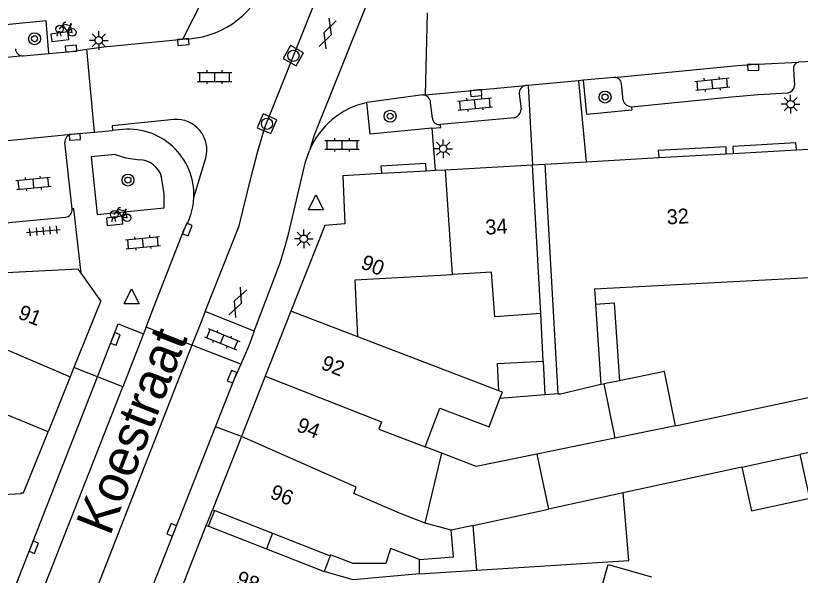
# Model space of a CAD drawing. Extents: x 132998 to 136004, y 396998 to 398512.
# Drawn here: x 134677.7 to 134730.3, y 397334.2 to 397371.7 of the extents above; entities that cross this region are included whole.
import ezdxf

# ---------------------------------------------------------------- set-up
doc = ezdxf.new("R2010")
doc.units = 0
for name, color, linetype in [('gg-afsc-erfafscheiding', 7, 'Continuous'), ('gg-afsc-hekwerk', 7, 'Continuous'), ('gg-anno-huisnummerreeks BGT', 7, 'Continuous'), ('gg-anno-openbare ruimte label', 7, 'Continuous'), ('gg-bbg-gedigitaliseerde bebouwing', 7, 'Continuous'), ('gg-bbg-gedigitaliseerde bebouwing onder overbouw', 7, 'Continuous'), ('gg-bbg-gedigitaliseerde bijgebouw', 7, 'Continuous'), ('gg-bbg-gedigitaliseerde overbouw', 7, 'Continuous'), ('gg-bbg-hoofdgebouw', 7, 'Continuous'), ('gg-bbg-luifel en loopbrug', 7, 'Continuous'), ('gg-bbg-onder overbouw', 7, 'Continuous'), ('gg-bbg-pand overbouw', 7, 'Continuous'), ('gg-bbg-tussenscheiding', 7, 'Continuous'), ('gg-bbg-tussenscheiding niveau 01', 7, 'Continuous'), ('gg-knt-verharding', 7, 'Continuous'), ('gg-knt-verharding nz', 7, 'Continuous'), ('gt-grn-weggrens', 7, 'Continuous'), ('gt-symb-boom', 7, 'Continuous'), ('gt-symb-fietsenrek', 7, 'Continuous'), ('gt-symb-gesloten verharding', 7, 'Continuous'), ('gt-symb-klinker verharding', 7, 'Continuous'), ('gt-symb-kolk', 7, 'Continuous'), ('gt-symb-lichtmast', 7, 'Continuous'), ('gt-symb-rioolschacht', 7, 'Continuous'), ('gt-symb-tegel verharding', 7, 'Continuous'), ('gt-symb-waterafsluiter', 7, 'Continuous')]:
    doc.layers.add(name, color=color, linetype=linetype)

# ---------------------------------------------------------------- blocks, each defined once
blk = doc.blocks.new('gt0-BOOM')
at = {"layer": 'gt-symb-boom'}
for radius in [0.4, 0.2]:
    blk.add_circle((0, 0), radius, dxfattribs=at)
blk = doc.blocks.new('gt0-FREK')
at = {"layer": 'gt-symb-fietsenrek'}
for p, q in [((0.259, 0.762), (0.294, 0.823)), ((0.54, 0.335), (0.259, 0.762)), ((0.294, 0.823), (0.767, 0.714)), ((0.767, 0.714), (0.54, 0.335)), ((0.757, 0.841), (0.866, 0.816)), ((0.767, 0.714), (0.84, 0.822)), ((0.895, 0.252), (0.767, 0.714))]:
    blk.add_line(p, q, dxfattribs=at)
for points in [[(0.036, 0.476), (0.228, 0.708), (0.259, 0.762)], [(0.294, 0.823), (0.36, 0.937), (0.452, 0.935)], [(-0.124, 0), (-0.047, 0.312), (0.053, 0.312), (0.12, 0)], [(0.54, 0.335), (0.555, 0.305), (0.895, 0.252)]]:
    blk.add_lwpolyline(points, dxfattribs=at)
for centre in [(0.036, 0.476), (0.895, 0.252)]:
    blk.add_circle(centre, 0.252, dxfattribs=at)
blk = doc.blocks.new('gt0-KOLK')
at = {"layer": 'gt-symb-kolk'}
blk.add_lwpolyline([(0, 0), (0.375, 0), (0.375, 0.4), (-0.375, 0.4), (-0.375, 0), (0, 0)], dxfattribs=at)
blk = doc.blocks.new('gt0-RS')
at = {"layer": 'gt-symb-rioolschacht'}
blk.add_lwpolyline([(-0.5, -0.5), (0.5, -0.5), (0.5, 0.5), (-0.5, 0.5)], close=True, dxfattribs=at)
blk.add_circle((0, 0), 0.375, dxfattribs=at)
blk = doc.blocks.new('gt0-GESVH1')
at = {"layer": 'gt-symb-gesloten verharding'}
for p, q in [((-0.992, -0.261), (0.008, 0.239)), ((0.008, -0.261), (-0.992, 0.239)), ((0.008, 0.239), (1.008, -0.261)), ((1.008, 0.239), (0.008, -0.261))]:
    blk.add_line(p, q, dxfattribs=at)
blk = doc.blocks.new('gt0-LMAST')
at = {"layer": 'gt-symb-lichtmast'}
for p, q in [((-0.005, 0.246), (-0.005, 0.621)), ((-0.182, 0.173), (-0.447, 0.438)), ((0.172, 0.173), (0.437, 0.438)), ((-0.255, -0.004), (-0.63, -0.004)), ((-0.182, -0.181), (-0.447, -0.446)), ((-0.005, -0.254), (-0.005, -0.629)), ((0.437, -0.446), (0.172, -0.181)), ((0.245, -0.004), (0.62, -0.004))]:
    blk.add_line(p, q, dxfattribs=at)
blk.add_circle((-0.005, -0.004), 0.25, dxfattribs=at)
blk = doc.blocks.new('gt0-KL1')
at = {"layer": 'gt-symb-klinker verharding'}
for p, q in [((-1.15, 0.3), (1.15, 0.3)), ((-1, -0.3), (-1, 0.3)), ((-0.5, 0.3), (-0.5, 0.45)), ((0, -0.3), (0, 0.3)), ((0.5, 0.3), (0.5, 0.45)), ((1, -0.3), (1, 0.3)), ((-1.15, -0.3), (1.15, -0.3)), ((-0.5, -0.45), (-0.5, -0.3)), ((0.5, -0.45), (0.5, -0.3))]:
    blk.add_line(p, q, dxfattribs=at)
blk = doc.blocks.new('gt0-WAFSL')
at = {"layer": 'gt-symb-waterafsluiter'}
for p, q in [((-0.5, -0.333), (0, 0.667)), ((0, 0.667), (0.5, -0.333)), ((0.5, -0.333), (-0.5, -0.333))]:
    blk.add_line(p, q, dxfattribs=at)
blk = doc.blocks.new('gt0-TEG1')
at = {"layer": 'gt-symb-tegel verharding'}
for p, q in [((-1.125, 0), (1.125, 0)), ((-0.9, -0.25), (-0.9, 0.25)), ((-0.45, -0.25), (-0.45, 0.25)), ((0, -0.25), (0, 0.25)), ((0.45, -0.25), (0.45, 0.25)), ((0.9, -0.25), (0.9, 0.25))]:
    blk.add_line(p, q, dxfattribs=at)

msp = doc.modelspace()

# ---------------------------------------------------------------- linework, layer by layer
at = {"layer": 'gg-afsc-erfafscheiding'}
msp.add_line((134704.765, 397334.34), (134700.321, 397333.94), dxfattribs=at)
at = {"layer": 'gg-afsc-hekwerk'}
for p, q in [((134690.85, 397338.045), (134691.056, 397338.571)), ((134690.645, 397337.524), (134690.85, 397338.045))]:
    msp.add_line(p, q, dxfattribs=at)
at = {"layer": 'gg-bbg-gedigitaliseerde bebouwing'}
for p, q in [((134712.905, 397351.763), (134712.344, 397361.725)), ((134714.05, 397346.383), (134713.183, 397361.773)), ((134716.485, 397353.41), (134731.308, 397354.196)), ((134716.485, 397353.41), (134716.553, 397352.39)), ((134716.553, 397352.39), (134716.91, 397347.031)), ((134710.089, 397346.587), (134700.639, 397350.199)), ((134706.267, 397342.403), (134705.149, 397342.83)), ((134705.157, 397337.733), (134706.267, 397342.403)), ((134706.893, 397337.255), (134705.157, 397337.733)), ((134700.321, 397333.94), (134698.388, 397334.485))]:
    msp.add_line(p, q, dxfattribs=at)
for points in [[(134712.905, 397351.763), (134709.809, 397351.539), (134709.592, 397354.535), (134706.981, 397354.387)], [(134700.639, 397350.199), (134700.468, 397354.02), (134706.981, 397354.387)], [(134714.05, 397346.383), (134714.213, 397346.396), (134716.91, 397347.031)], [(134705.149, 397342.83), (134706.14, 397345.422), (134709.428, 397344.165), (134710.16, 397346.082)], [(134704.765, 397335.283), (134707.04, 397335.469), (134706.893, 397337.255)], [(134704.765, 397335.283), (134702.836, 397336.021), (134702.521, 397335.032), (134700.329, 397335.017), (134698.801, 397335.599), (134698.779, 397335.539)]]:
    msp.add_lwpolyline(points, dxfattribs=at)
at = {"layer": 'gg-bbg-gedigitaliseerde bebouwing onder overbouw'}
for p, q in [((134691.056, 397338.571), (134694.918, 397337.055)), ((134690.645, 397337.524), (134694.517, 397336.005)), ((134694.918, 397337.055), (134698.779, 397335.539)), ((134694.517, 397336.005), (134698.388, 397334.485))]:
    msp.add_line(p, q, dxfattribs=at)
at = {"layer": 'gg-bbg-gedigitaliseerde bijgebouw'}
for p, q in [((134713.052, 397348.581), (134713.158, 397346.314)), ((134718.156, 397347.262), (134717.106, 397347.048)), ((134717.106, 397347.048), (134717.846, 397343.414)), ((134713.158, 397346.314), (134710.16, 397346.082)), ((134717.846, 397343.414), (134712.63, 397342.351)), ((134712.63, 397342.351), (134713.409, 397338.67)), ((134726.365, 397341.485), (134718.42, 397339.759)), ((134708.374, 397337.576), (134713.409, 397338.67)), ((134708.619, 397334.583), (134708.374, 397337.576))]:
    msp.add_line(p, q, dxfattribs=at)
for points in [[(134710.089, 397346.587), (134709.994, 397348.422), (134713.052, 397348.581)], [(134721.912, 397344.243), (134721.171, 397347.876), (134718.156, 397347.262)], [(134721.912, 397344.243), (134733.01, 397346.619), (134733.776, 397343.094), (134730.274, 397342.333)], [(134726.365, 397341.485), (134727.002, 397338.553), (134730.911, 397339.402), (134730.274, 397342.333)], [(134708.619, 397334.583), (134718.792, 397335.224), (134718.42, 397339.759)]]:
    msp.add_lwpolyline(points, dxfattribs=at)
at = {"layer": 'gg-bbg-gedigitaliseerde overbouw'}
for p, q in [((134698.779, 397335.539), (134698.583, 397335.012)), ((134698.583, 397335.012), (134698.388, 397334.485))]:
    msp.add_line(p, q, dxfattribs=at)
at = {"layer": 'gg-bbg-hoofdgebouw'}
for p, q in [((134720.797, 397362.202), (134725.31, 397362.456)), ((134725.31, 397362.456), (134725.789, 397362.483)), ((134725.789, 397362.483), (134730.013, 397362.722)), ((134730.013, 397362.722), (134730.819, 397362.767)), ((134713.183, 397361.773), (134715.939, 397361.928)), ((134715.939, 397361.928), (134720.797, 397362.202)), ((134705.211, 397361.323), (134705.831, 397361.358)), ((134705.831, 397361.358), (134706.516, 397361.397)), ((134706.516, 397361.397), (134712.344, 397361.725)), ((134699.64, 397361.01), (134702.216, 397361.155)), ((134702.216, 397361.155), (134705.211, 397361.323)), ((134698.43, 397357.65), (134696.16, 397351.911)), ((134683.42, 397352.61), (134682.107, 397354.467)), ((134683.42, 397352.61), (134681.628, 397348.152)), ((134696.16, 397351.911), (134694.443, 397347.569)), ((134681.628, 397348.152), (134681.38, 397347.534)), ((134681.38, 397347.534), (134679.899, 397343.85)), ((134694.443, 397347.569), (134692.843, 397343.524)), ((134692.843, 397343.524), (134690.907, 397338.629)), ((134688.739, 397333.101), (134690.492, 397337.578))]:
    msp.add_line(p, q, dxfattribs=at)
for points in [[(134699.64, 397361.01), (134699.78, 397357.76), (134698.43, 397357.65)], [(134682.107, 397354.467), (134681.92, 397354.73), (134664.796, 397353.864)], [(134676.89, 397339.647), (134678.095, 397339.708), (134678.094, 397339.758), (134678.257, 397339.764), (134679.899, 397343.85)]]:
    msp.add_lwpolyline(points, dxfattribs=at)
at = {"layer": 'gg-bbg-luifel en loopbrug'}
for p, q in [((134712.344, 397361.725), (134713.183, 397361.773)), ((134713.052, 397348.581), (134712.905, 397351.763)), ((134716.91, 397347.031), (134717.106, 397347.048)), ((134714.05, 397346.383), (134713.158, 397346.314)), ((134708.374, 397337.576), (134706.893, 397337.255)), ((134704.765, 397334.34), (134704.765, 397335.283)), ((134704.765, 397334.34), (134708.619, 397334.583))]:
    msp.add_line(p, q, dxfattribs=at)
for points in [[(134716.553, 397352.39), (134717.809, 397352.474), (134718.156, 397347.262)], [(134712.63, 397342.351), (134708.57, 397341.524), (134706.267, 397342.403)], [(134715.153, 397327.017), (134717.397, 397334.95), (134720.307, 397334.127)]]:
    msp.add_lwpolyline(points, dxfattribs=at)
at = {"layer": 'gg-bbg-onder overbouw'}
for p, q in [((134690.907, 397338.629), (134691.056, 397338.571)), ((134690.492, 397337.578), (134690.645, 397337.524))]:
    msp.add_line(p, q, dxfattribs=at)
at = {"layer": 'gg-bbg-pand overbouw'}
for p, q in [((134690.7, 397338.104), (134690.907, 397338.629)), ((134690.492, 397337.578), (134690.7, 397338.104))]:
    msp.add_line(p, q, dxfattribs=at)
at = {"layer": 'gg-bbg-tussenscheiding'}
for p, q in [((134706.981, 397354.387), (134706.516, 397361.397)), ((134700.639, 397350.199), (134696.16, 397351.911)), ((134721.912, 397344.243), (134717.846, 397343.414)), ((134726.365, 397341.485), (134730.274, 397342.333)), ((134718.42, 397339.759), (134713.409, 397338.67))]:
    msp.add_line(p, q, dxfattribs=at)
for points in [[(134664.941, 397350.979), (134672.409, 397351.353), (134681.38, 397347.534)], [(134694.443, 397347.569), (134702.236, 397344.522), (134702.043, 397344.017), (134705.149, 397342.83)], [(134710.16, 397346.082), (134710.319, 397346.499), (134710.089, 397346.587)], [(134679.899, 397343.85), (134675.927, 397345.466), (134675.573, 397344.509), (134671.674, 397345.875)], [(134705.157, 397337.733), (134703.549, 397338.347), (134700.366, 397339.713), (134700.529, 397340.134), (134692.843, 397343.524)]]:
    msp.add_lwpolyline(points, dxfattribs=at)
at = {"layer": 'gg-bbg-tussenscheiding niveau 01'}
msp.add_line((134694.918, 397337.055), (134694.517, 397336.005), dxfattribs=at)
at = {"layer": 'gg-knt-verharding'}
for p, q in [((134705.176, 397366.414), (134705.309, 397371.9)), ((134682.489, 397369.456), (134683.636, 397369.622)), ((134683.013, 397363.907), (134682.489, 397369.456)), ((134678.23, 397369.019), (134679.951, 397369.172)), ((134735.327, 397368.845), (134730.152, 397368.6)), ((134729.816, 397368.104), (134729.891, 397367.06)), ((134715.42, 397367.35), (134712.053, 397367.042)), ((134715.765, 397367.382), (134715.42, 397367.35)), ((134717.806, 397367.569), (134715.765, 397367.382)), ((134718.402, 397366.059), (134718.29, 397367.138)), ((134712.053, 397367.042), (134711.872, 397367.025)), ((134704.999, 397366.398), (134701.241, 397365.897)), ((134711.455, 397366.472), (134711.579, 397365.444)), ((134705.636, 397364.857), (134705.516, 397365.884)), ((134711.135, 397364.875), (134706.187, 397364.432)), ((134683.013, 397363.907), (134684.206, 397364.016)), ((134705.589, 397364.172), (134705.831, 397361.358)), ((134681.437, 397363.77), (134683.013, 397363.907)), ((134681.503, 397358.768), (134681.026, 397363.209)), ((134677.014, 397357.834), (134681.058, 397358.209)), ((134686.46, 397350.86), (134686.96, 397352.137)), ((134693.708, 397350.591), (134690.425, 397351.906)), ((134686.46, 397350.86), (134686.285, 397350.412)), ((134689.533, 397349.655), (134686.46, 397350.86)), ((134686.285, 397350.412), (134684.891, 397346.856)), ((134693.708, 397350.591), (134693.339, 397349.61)), ((134692.806, 397348.372), (134689.533, 397349.655)), ((134693.339, 397349.61), (134692.806, 397348.372)), ((134692.806, 397348.372), (134692.41, 397347.461)), ((134672.909, 397321.28), (134683.194, 397347.521)), ((134684.891, 397346.856), (134683.194, 397347.521)), ((134691.117, 397344.183), (134692.41, 397347.461)), ((134674.595, 397320.618), (134684.891, 397346.856))]:
    msp.add_line(p, q, dxfattribs=at)
for points in [[(134690.425, 397351.906), (134692.696, 397357.629), (134693.516, 397361.008), (134693.934, 397362.626), (134694.416, 397364.227), (134698.124, 397373.514)], [(134701.244, 397372.501), (134697.725, 397363.718), (134697.4, 397362.685)], [(134679.951, 397369.172), (134679.756, 397371.366), (134677.068, 397371.105), (134677.084, 397370.944)], [(134679.951, 397369.172), (134681.451, 397369.305), (134682.489, 397369.456)], [(134718.98, 397365.614), (134719.002, 397365.378), (134715.974, 397365.101), (134715.765, 397367.382)], [(134718.98, 397365.614), (134725.437, 397366.256), (134727.451, 397366.42), (134729.445, 397366.547)], [(134705.589, 397364.172), (134701.464, 397363.783), (134701.241, 397365.897)], [(134705.589, 397364.172), (134706.206, 397364.23), (134706.187, 397364.432)], [(134725.31, 397362.456), (134725.304, 397362.926), (134720.751, 397362.67), (134720.797, 397362.202)], [(134730.013, 397362.722), (134729.986, 397363.19), (134725.763, 397362.952), (134725.789, 397362.483)], [(134684.38, 397362.413), (134682.779, 397362.246), (134683.193, 397358.397), (134687.659, 397358.835), (134687.667, 397359.773), (134687.5, 397360.891)], [(134684.38, 397362.413), (134685.101, 397362.195), (134686.017, 397362.056)], [(134693.708, 397350.591), (134695.431, 397355.169), (134695.737, 397356.118), (134696, 397357.082), (134697.138, 397361.931), (134697.4, 397362.685)], [(134705.211, 397361.323), (134705.184, 397361.802), (134702.189, 397361.634), (134702.216, 397361.155)], [(134682.107, 397354.467), (134681.617, 397358.781), (134681.503, 397358.768)], [(134683.194, 397347.521), (134684.588, 397351.077), (134686.285, 397350.412)], [(134664.335, 397275.879), (134666.254, 397280.852), (134670.387, 397291.453), (134679.328, 397314.183), (134683.828, 397325.7), (134691.117, 397344.183)]]:
    msp.add_lwpolyline(points, dxfattribs=at)
for centre, radius, start, end in [((134678.197, 397369.514), 0.496, 182.1702, 273.8674), ((134730.268, 397368.16), 0.456, 104.7734, 186.9976), ((134717.841, 397367.121), 0.45, 2.2095, 94.4206), ((134711.94, 397366.54), 0.49, 97.9648, 187.9976), ((134729.367, 397367.065), 0.524, 278.592, 359.4009), ((134704.988, 397365.87), 0.528, 1.5058, 88.8276), ((134718.988, 397366.222), 0.608, 195.529, 269.286), ((134710.95, 397365.477), 0.63, 287.1048, 356.9642), ((134706.074, 397364.856), 0.438, 179.8174, 284.8948), ((134681.537, 397363.265), 0.514, 101.2459, 186.2996), ((134685.98, 397360.482), 1.574, 15.0432, 88.6526), ((134681.012, 397358.702), 0.495, 275.3293, 7.6267)]:
    msp.add_arc(centre, radius, start, end, dxfattribs=at)
at = {"layer": 'gg-knt-verharding nz'}
for p, q in [((134683.636, 397369.622), (134688.928, 397370.143)), ((134678.23, 397369.019), (134670.4, 397368.237)), ((134705.176, 397366.414), (134711.872, 397367.025)), ((134704.999, 397366.398), (134705.176, 397366.414)), ((134684.662, 397364.058), (134684.206, 397364.016)), ((134675.499, 397363.198), (134681.437, 397363.77)), ((134689.662, 397359.533), (134690.455, 397362.18)), ((134686.96, 397352.137), (134689.041, 397357.457)), ((134690.425, 397351.906), (134690.034, 397350.919)), ((134690.034, 397350.919), (134689.533, 397349.655))]:
    msp.add_line(p, q, dxfattribs=at)
for points in [[(134680.09, 397370.474), (134680.155, 397369.979), (134681.279, 397370.125), (134681.215, 397370.621), (134680.09, 397370.474)], [(134717.806, 397367.569), (134726.075, 397368.379), (134726.981, 397368.442), (134730.152, 397368.6)], [(134688.327, 397364.758), (134684.176, 397364.344), (134684.206, 397364.016)], [(134683.804, 397358.151), (134683.863, 397357.655), (134684.911, 397357.781), (134684.851, 397358.277), (134683.804, 397358.151)], [(134689.533, 397349.655), (134666.098, 397289.855), (134661.856, 397278.926)]]:
    msp.add_lwpolyline(points, dxfattribs=at)
for centre, radius, start, end in [((134688.871, 397376.179), 6.036, 270.54, 337.2138), ((134702.42, 397360.585), 5.441, 102.5093, 157.2982), ((134688.482, 397362.719), 2.045, 344.7279, 94.3477), ((134685.278, 397359.713), 4.388, 357.6432, 98.0666), ((134685.288, 397359.71), 4.377, 329.0159, 357.6768)]:
    msp.add_arc(centre, radius, start, end, dxfattribs=at)
at = {"layer": 'gt-grn-weggrens'}
for p, q in [((134688.928, 397370.143), (134691.302, 397374.852)), ((134715.42, 397367.35), (134715.939, 397361.928)), ((134712.053, 397367.042), (134712.344, 397361.725)), ((134683.194, 397347.521), (134681.628, 397348.152)), ((134692.843, 397343.524), (134691.117, 397344.183))]:
    msp.add_line(p, q, dxfattribs=at)

# ---------------------------------------------------------------- block references
at = {"layer": 'gt-symb-boom'}
for p in [(134678.986, 397370.165), (134717.197, 397366.26), (134702.806, 397364.979), (134685.246, 397360.699)]:
    msp.add_blockref('gt0-BOOM', p, dxfattribs=at)
at = {"layer": 'gt-symb-fietsenrek'}
for p in [(134680.623, 397370.338), (134684.291, 397357.924)]:
    msp.add_blockref('gt0-FREK', p, dxfattribs=at)
at = {"layer": 'gt-symb-gesloten verharding'}
for p, rotation in [((134698.63, 397370.512), -109.08724450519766), ((134692.592, 397352.515), 67.92205836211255)]:
    msp.add_blockref('gt0-GESVH1', p, dxfattribs=dict(at, rotation=rotation))
at = {"layer": 'gt-symb-klinker verharding'}
for p in [(134691.056, 397367.601), (134699.591, 397363.061)]:
    msp.add_blockref('gt0-KL1', p, dxfattribs=at)
for p, rotation in [((134724.386, 397367.126), 5.625060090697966), ((134708.486, 397365.795), 5.625060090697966), ((134678.919, 397360.477), 5.568024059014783), ((134686.25, 397356.51), 5.568024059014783), ((134691.556, 397350.045), -22.280371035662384)]:
    msp.add_blockref('gt0-KL1', p, dxfattribs=dict(at, rotation=rotation))
at = {"layer": 'gt-symb-kolk'}
for p, rotation in [((134681.451, 397369.305), 5.066567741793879), ((134688.928, 397370.143), -174.37452021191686), ((134727.114, 397368.45), -177.0207215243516), ((134708.544, 397366.721), -174.67405508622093), ((134681.672, 397363.785), -176.34212304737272), ((134689.041, 397357.457), -111.36081974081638), ((134684.591, 397349.994), 68.71983369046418), ((134692.41, 397347.461), 68.46463512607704), ((134688.369, 397337.208), 68.46463512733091), ((134679.128, 397336.044), 68.71983368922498)]:
    msp.add_blockref('gt0-KOLK', p, dxfattribs=dict(at, rotation=rotation))
at = {"layer": 'gt-symb-lichtmast'}
for p in [(134683.293, 397370.061), (134729.635, 397365.783), (134706.365, 397362.804), (134697.021, 397356.775)]:
    msp.add_blockref('gt0-LMAST', p, dxfattribs=at)
at = {"layer": 'gt-symb-rioolschacht'}
for p, rotation in [((134696.326, 397369.024), -119.48963449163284), ((134694.554, 397364.473), -113.07673663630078)]:
    msp.add_blockref('gt0-RS', p, dxfattribs=dict(at, rotation=rotation))
at = {"layer": 'gt-symb-tegel verharding', "rotation": 5.568024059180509}
msp.add_blockref('gt0-TEG1', (134679.58, 397357.292), dxfattribs=at)
at = {"layer": 'gt-symb-waterafsluiter'}
for p in [(134697.834, 397359.051), (134685.491, 397352.747)]:
    msp.add_blockref('gt0-WAFSL', p, dxfattribs=at)

# ---------------------------------------------------------------- texts
at = {"layer": 'gg-anno-huisnummerreeks BGT'}
for s, rotation, p in [('32', 3.2, (134721.355, 397357.727)), ('34', 3.2, (134709.206, 397357.042)), ('90', 338.4, (134700.774, 397354.814)), ('91', 338.1, (134677.811, 397351.463)), ('92', 338.4, (134698.111, 397348.078)), ('94', 338.4, (134696.464, 397343.914)), ('96', 338.4, (134694.689, 397339.426)), ('98', 338.6, (134692.414, 397333.647))]:
    msp.add_text(s, height=1, rotation=rotation, dxfattribs=at).set_placement(p)
at = {"layer": 'gg-anno-openbare ruimte label'}
msp.add_text('Koestraat', height=2.5, rotation=68.6, dxfattribs=at).set_placement((134684.036, 397336.804))

doc.saveas('drawing.dxf')
